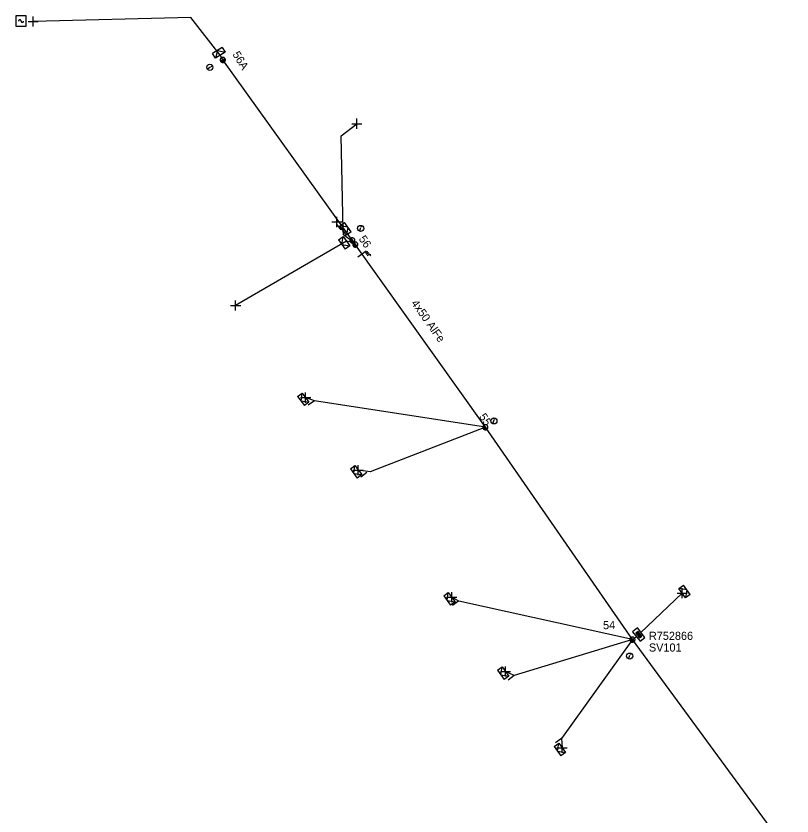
# Model space of a CAD drawing. Extents: x -544780 to -541582, y -1198995 to -1196551.
# Drawn here: x -542830.8 to -542735.4, y -1198008.2 to -1197909.8 of the extents above; entities that cross this region are included whole.
import ezdxf

# ---------------------------------------------------------------- set-up
doc = ezdxf.new("R2010")
doc.units = 0
for name, color, linetype in [('Vrstva 1', 7, 'Continuous'), ('Vrstva 10', 7, 'Continuous'), ('Vrstva 13', 7, 'Continuous'), ('Vrstva 14', 7, 'Continuous'), ('Vrstva 15', 7, 'Continuous'), ('Vrstva 18', 7, 'Continuous'), ('Vrstva 2', 7, 'Continuous'), ('Vrstva 28', 7, 'Continuous'), ('Vrstva 29', 7, 'Continuous'), ('Vrstva 30', 7, 'Continuous'), ('Vrstva 31', 7, 'Continuous'), ('Vrstva 34', 7, 'Continuous'), ('Vrstva 36', 7, 'Continuous'), ('Vrstva 5', 7, 'Continuous'), ('Vrstva 52', 7, 'Continuous'), ('Vrstva 54', 7, 'Continuous'), ('Vrstva 59', 7, 'Continuous'), ('Vrstva 8', 7, 'Continuous'), ('Vrstva 9', 7, 'Continuous')]:
    doc.layers.add(name, color=color, linetype=linetype)

# ---------------------------------------------------------------- blocks, each defined once
blk = doc.blocks.new('NN440')
at = {"layer": 'Vrstva 2'}
for points in [[(0.63, 0), (0.63, 0.06), (0.62, 0.13), (0.6, 0.19), (0.58, 0.25), (0.55, 0.31), (0.51, 0.37), (0.47, 0.42), (0.42, 0.46), (0.37, 0.51), (0.32, 0.54), (0.26, 0.57), (0.2, 0.59), (0.13, 0.61), (0.07, 0.62), (0, 0.63), (-0.06, 0.62), (-0.13, 0.61), (-0.19, 0.59), (-0.26, 0.57), (-0.31, 0.54), (-0.37, 0.51), (-0.42, 0.46), (-0.47, 0.42), (-0.51, 0.37), (-0.54, 0.31), (-0.57, 0.25), (-0.6, 0.19), (-0.62, 0.13), (-0.63, 0.06), (-0.63, 0), (-0.63, -0.07), (-0.62, -0.14), (-0.6, -0.2), (-0.57, -0.26), (-0.54, -0.32), (-0.51, -0.37), (-0.47, -0.43), (-0.42, -0.47), (-0.37, -0.51), (-0.31, -0.55), (-0.26, -0.58), (-0.19, -0.6), (-0.13, -0.62), (-0.06, -0.63), (0, -0.63), (0.07, -0.63), (0.13, -0.62), (0.2, -0.6), (0.26, -0.58), (0.32, -0.55), (0.37, -0.51), (0.42, -0.47), (0.47, -0.43), (0.51, -0.37), (0.55, -0.32), (0.58, -0.26), (0.6, -0.2), (0.62, -0.14), (0.63, -0.07), (0.63, 0)], [(-0.63, 0), (0.63, 0)], [(-0.6, -0.18), (0.57, -0.18)], [(-0.51, -0.32), (0.5, -0.32)], [(-0.37, -0.47), (0.35, -0.47)]]:
    blk.add_lwpolyline(points, dxfattribs=at)
blk = doc.blocks.new('NN450')
at = {"layer": 'Vrstva 2'}
for points in [[(0, 0), (0, 0.07), (-0.01, 0.13), (-0.03, 0.19), (-0.05, 0.25), (-0.08, 0.31), (-0.12, 0.37), (-0.16, 0.42), (-0.21, 0.46), (-0.26, 0.51), (-0.31, 0.54), (-0.37, 0.57), (-0.43, 0.59), (-0.5, 0.61), (-0.56, 0.62), (-0.63, 0.62), (-0.69, 0.62), (-0.75, 0.61), (-0.82, 0.59), (-0.88, 0.57), (-0.94, 0.54), (-0.99, 0.51), (-1.04, 0.46), (-1.09, 0.42), (-1.13, 0.37), (-1.17, 0.31), (-1.2, 0.25), (-1.22, 0.19), (-1.24, 0.13), (-1.25, 0.07), (-1.25, 0), (-1.25, -0.07), (-1.24, -0.13), (-1.22, -0.19), (-1.2, -0.25), (-1.17, -0.31), (-1.13, -0.37), (-1.09, -0.42), (-1.04, -0.46), (-0.99, -0.51), (-0.94, -0.54), (-0.88, -0.57), (-0.82, -0.59), (-0.75, -0.61), (-0.69, -0.62), (-0.62, -0.63), (-0.56, -0.62), (-0.5, -0.61), (-0.43, -0.59), (-0.37, -0.57), (-0.31, -0.54), (-0.26, -0.51), (-0.21, -0.46), (-0.16, -0.42), (-0.12, -0.37), (-0.08, -0.31), (-0.05, -0.25), (-0.03, -0.19), (-0.01, -0.13), (0, -0.07), (0, 0)], [(1.25, 0), (1.25, 0.07), (1.24, 0.13), (1.22, 0.19), (1.2, 0.25), (1.17, 0.31), (1.13, 0.37), (1.09, 0.42), (1.04, 0.46), (0.99, 0.51), (0.94, 0.54), (0.88, 0.57), (0.82, 0.59), (0.75, 0.61), (0.69, 0.62), (0.62, 0.62), (0.56, 0.62), (0.5, 0.61), (0.43, 0.59), (0.37, 0.57), (0.31, 0.54), (0.26, 0.51), (0.21, 0.46), (0.16, 0.42), (0.12, 0.37), (0.08, 0.31), (0.05, 0.25), (0.03, 0.19), (0.01, 0.13), (0, 0.07), (0, 0), (0, -0.07), (0.01, -0.13), (0.03, -0.19), (0.05, -0.25), (0.08, -0.31), (0.12, -0.37), (0.16, -0.42), (0.21, -0.46), (0.26, -0.51), (0.31, -0.54), (0.37, -0.57), (0.43, -0.59), (0.5, -0.61), (0.56, -0.62), (0.63, -0.63), (0.69, -0.62), (0.75, -0.61), (0.82, -0.59), (0.88, -0.57), (0.94, -0.54), (0.99, -0.51), (1.04, -0.46), (1.09, -0.42), (1.13, -0.37), (1.17, -0.31), (1.2, -0.25), (1.22, -0.19), (1.24, -0.13), (1.25, -0.07), (1.25, 0)], [(-1.25, 0), (1.25, 0)], [(-1.23, -0.16), (-0.02, -0.16)], [(-1.16, -0.32), (-0.09, -0.32)], [(-1.03, -0.47), (-0.22, -0.47)], [(0.02, -0.16), (1.23, -0.16)], [(0.09, -0.32), (1.16, -0.32)], [(0.22, -0.47), (1.03, -0.47)]]:
    blk.add_lwpolyline(points, dxfattribs=at)
blk = doc.blocks.new('NN840')
at = {"layer": 'Vrstva 15'}
for points in [[(0.003, 0.619), (0.003, -0.631)], [(-0.745, -0.71), (-0.745, -0.66)], [(-0.73, -0.764), (-0.745, -0.71)], [(-0.657, -0.798), (-0.73, -0.764)], [(-0.627, -0.798), (-0.657, -0.798)], [(-0.558, -0.764), (-0.627, -0.798)], [(-0.538, -0.71), (-0.558, -0.764)], [(-0.538, -0.385), (-0.538, -0.71)], [(-0.332, -0.385), (-0.332, -0.798)], [(-0.332, -0.641), (-0.125, -0.385)], [(-0.263, -0.557), (-0.091, -0.798)]]:
    blk.add_lwpolyline(points, dxfattribs=at)
blk = doc.blocks.new('NN770')
at = {"layer": 'Vrstva 10'}
for p, q in [((0.002, 0.187), (0.002, 0.263)), ((0.002, -0.276), (0.002, 0.111))]:
    blk.add_line(p, q, dxfattribs=at)
blk.add_circle((0, -0.008), 0.375, dxfattribs=at)
blk = doc.blocks.new('NN800')
at = {"layer": 'Vrstva 1'}
for points in [[(-0.442, 0.442), (0.442, -0.442)], [(-0.442, -0.442), (0.442, 0.442)]]:
    blk.add_lwpolyline(points, dxfattribs=at)
blk = doc.blocks.new('NN620')
at = {"layer": 'Vrstva 8'}
for points in [[(0.752, 0.004), (-0.748, 0.004)], [(-0.748, 0.004), (-0.748, -0.746)], [(0.752, -0.746), (0.752, 0.004)], [(-0.748, -0.746), (0.752, -0.746)], [(0.368, -0.18), (-0.376, -0.18)], [(-0.376, -0.18), (-0.376, -0.558)], [(-0.376, -0.558), (0.368, -0.558)], [(0.321, -0.227), (-0.329, -0.227)], [(-0.329, -0.227), (-0.329, -0.51)], [(-0.329, -0.51), (0.321, -0.51)], [(0.274, -0.274), (-0.281, -0.274)], [(-0.281, -0.274), (-0.281, -0.463)], [(-0.281, -0.463), (0.274, -0.463)], [(0.227, -0.321), (-0.234, -0.321)], [(-0.234, -0.321), (-0.234, -0.416)], [(-0.234, -0.416), (0.227, -0.416)], [(-0.193, -0.369), (0.185, -0.369)], [(0.227, -0.416), (0.227, -0.321)], [(0.274, -0.463), (0.274, -0.274)], [(0.321, -0.51), (0.321, -0.227)], [(0.368, -0.558), (0.368, -0.18)]]:
    blk.add_lwpolyline(points, dxfattribs=at)
blk = doc.blocks.new('NN630')
at = {"layer": 'Vrstva 9'}
for points in [[(-0.003, -0.7), (-0.703, 0)], [(-0.703, -0.7), (-0.703, 0), (0.697, 0), (0.697, -0.7)], [(-0.703, -0.7), (0.697, -0.7)], [(-0.003, -0.7), (0.697, 0)]]:
    blk.add_lwpolyline(points, dxfattribs=at)
blk = doc.blocks.new('NN740')
at = {"layer": 'Vrstva 1'}
for points in [[(0.624, 0.624), (-0.626, 0.624)], [(-0.626, 0.624), (-0.626, -0.626)], [(-0.001, -0.001), (-0.002, 0.015), (-0.004, 0.031), (-0.008, 0.046), (-0.014, 0.061), (-0.021, 0.075), (-0.03, 0.089), (-0.04, 0.101), (-0.051, 0.112), (-0.063, 0.123), (-0.077, 0.131), (-0.091, 0.139), (-0.106, 0.145), (-0.121, 0.149), (-0.137, 0.151), (-0.153, 0.152), (-0.169, 0.151), (-0.185, 0.149), (-0.2, 0.145), (-0.215, 0.139), (-0.229, 0.132), (-0.243, 0.123), (-0.255, 0.113), (-0.266, 0.102), (-0.276, 0.09), (-0.285, 0.076), (-0.293, 0.062), (-0.298, 0.047), (-0.303, 0.032), (-0.305, 0.016), (-0.306, 0), (-0.306, -0.001)], [(0.624, -0.626), (0.624, 0.624)], [(-0.626, -0.626), (0.624, -0.626)], [(-0.001, -0.001), (0, -0.017), (0.002, -0.032), (0.006, -0.048), (0.011, -0.062), (0.018, -0.077), (0.026, -0.09), (0.036, -0.102), (0.047, -0.114), (0.059, -0.124), (0.072, -0.133), (0.085, -0.14), (0.1, -0.146), (0.115, -0.15), (0.131, -0.153), (0.146, -0.154), (0.162, -0.154), (0.178, -0.151), (0.193, -0.148), (0.208, -0.142), (0.222, -0.135), (0.235, -0.127), (0.247, -0.118), (0.259, -0.107), (0.269, -0.095), (0.278, -0.082), (0.285, -0.068), (0.291, -0.053), (0.295, -0.038), (0.298, -0.023), (0.299, -0.007), (0.299, -0.006)]]:
    blk.add_lwpolyline(points, dxfattribs=at)
blk = doc.blocks.new('NN510')
at = {"layer": 'Vrstva 2'}
blk.add_lwpolyline([(0.001, 0.002), (0.001, 0.939)], dxfattribs=at)

msp = doc.modelspace()

# ---------------------------------------------------------------- linework, layer by layer
at = {"layer": 'Vrstva 1'}
for points in [[(-542755, -1197986.482), (-542773.095, -1197960.361), (-542789.273, -1197937.642)], [(-542735.374, -1198013.242), (-542755, -1197986.482)]]:
    msp.add_lwpolyline(points, dxfattribs=at)
at = {"layer": 'Vrstva 5'}
for points in [[(-542789.273, -1197937.642), (-542790.531, -1197936.712), (-542790.586, -1197936.147)], [(-542755, -1197986.482), (-542754.511, -1197986.092)]]:
    msp.add_lwpolyline(points, dxfattribs=at)
at = {"layer": 'Vrstva 52'}
msp.add_lwpolyline([(-542754.018, -1197985.625), (-542748.887, -1197980.766)], dxfattribs=at)
at = {"layer": 'Vrstva 54'}
for points in [[(-542789.273, -1197937.642), (-542805.39, -1197915.19), (-542805.699, -1197914.623)], [(-542773.095, -1197960.361), (-542794.111, -1197957.106), (-542795.201, -1197956.719)], [(-542773.095, -1197960.361), (-542787.26, -1197965.83), (-542788.72, -1197965.63)], [(-542755, -1197986.482), (-542776.376, -1197981.743), (-542777.237, -1197981.259)], [(-542755, -1197986.482), (-542769.533, -1197990.897), (-542770.61, -1197990.404)], [(-542755, -1197986.482), (-542763.725, -1197998.619), (-542763.658, -1197999.794)]]:
    msp.add_lwpolyline(points, dxfattribs=at)
at = {"layer": 'Vrstva 59'}
for points in [[(-542805.699, -1197914.623), (-542809.314, -1197909.984), (-542828.71, -1197910.468)], [(-542790.586, -1197936.147), (-542790.83, -1197924.511), (-542788.904, -1197923.039)], [(-542790.586, -1197936.147), (-542790.886, -1197936.061), (-542791.358, -1197935.4), (-542791.354, -1197935.117)], [(-542789.273, -1197937.642), (-542790.182, -1197937.487), (-542803.813, -1197945.388)]]:
    msp.add_lwpolyline(points, dxfattribs=at)

# ---------------------------------------------------------------- block references
at = {"layer": 'Vrstva 13', "xscale": 0.5}
for name, p, yscale, rotation in [('NN440', (-542805.39, -1197915.19), 0.5000000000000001, 32.198877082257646), ('NN450', (-542789.273, -1197937.642), 0.5, -54.97179720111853), ('NN440', (-542773.094, -1197960.36), 0.5, -55.009872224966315), ('NN440', (-542755, -1197986.481), 0.5, -58.380636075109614)]:
    msp.add_blockref(name, p, dxfattribs=dict(at, yscale=yscale, rotation=rotation))
at = {"layer": 'Vrstva 13'}
for p, rotation in [((-542794.111, -1197957.106), 126.32949446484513), ((-542787.665, -1197965.943), 126.37586670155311), ((-542776.376, -1197981.743), 126.60442770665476), ((-542769.533, -1197990.898), 125.7343944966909), ((-542763.724, -1197998.62), 126.21573886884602)]:
    msp.add_blockref('NN510', p, dxfattribs=dict(at, rotation=rotation))
at = {"layer": 'Vrstva 18', "rotation": 125.45433329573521}
msp.add_blockref('NN840', (-542788.273, -1197939.047), dxfattribs=at)
at = {"layer": 'Vrstva 28', "rotation": 127.90556032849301}
msp.add_blockref('NN620', (-542754.511, -1197986.092), dxfattribs=at)
at = {"layer": 'Vrstva 31'}
for p, rotation in [((-542805.699, -1197914.623), -148.62644722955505), ((-542790.586, -1197936.147), 125.20015007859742), ((-542790.182, -1197937.487), -54.97179727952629), ((-542795.201, -1197956.719), -53.6705055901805), ((-542788.72, -1197965.63), -53.624133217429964), ((-542748.886, -1197980.765), 124.7344055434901), ((-542777.237, -1197981.259), -53.395572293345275), ((-542770.61, -1197990.404), -54.26560558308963), ((-542763.658, -1197999.794), -53.78426113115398)]:
    msp.add_blockref('NN630', p, dxfattribs=dict(at, rotation=rotation))
at = {"layer": 'Vrstva 34'}
msp.add_blockref('NN740', (-542830.201, -1197910.414), dxfattribs=at)
at = {"layer": 'Vrstva 34', "rotation": 45}
for p in [(-542828.71, -1197910.468), (-542788.904, -1197923.039), (-542791.354, -1197935.117), (-542803.813, -1197945.388), (-542795.201, -1197956.719), (-542788.72, -1197965.63), (-542777.237, -1197981.259), (-542748.886, -1197980.764), (-542770.61, -1197990.404), (-542763.658, -1197999.794)]:
    msp.add_blockref('NN800', p, dxfattribs=at)
at = {"layer": 'Vrstva 36'}
for p, rotation in [((-542806.979, -1197916.096), -58.626447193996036), ((-542788.429, -1197935.903), -18.70401939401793), ((-542772.04, -1197959.569), -18.70401939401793), ((-542755.339, -1197988.497), -18.70401939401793)]:
    msp.add_blockref('NN770', p, dxfattribs=dict(at, rotation=rotation))

# ---------------------------------------------------------------- texts
at = {"layer": 'Vrstva 14'}
for s, rotation, p in [('56A', 301.374, (-542804.24, -1197914.498)), ('56', 305.028, (-542788.718, -1197937.206)), ('55', 304.99, (-542773.925, -1197959.081)), ('54', 0.559, (-542758.612, -1197985.198))]:
    msp.add_text(s, height=1, rotation=rotation, dxfattribs=at).set_placement(p)
at = {"layer": 'Vrstva 2'}
msp.add_text('4x50 AlFe', height=1, rotation=305.454, dxfattribs=at).set_placement((-542782.275, -1197945.114))
at = {"layer": 'Vrstva 29'}
msp.add_text('R752866', height=1, dxfattribs=at).set_placement((-542752.974, -1197986.511))
at = {"layer": 'Vrstva 30'}
msp.add_text('SV101', height=1, dxfattribs=at).set_placement((-542752.974, -1197987.948))

doc.saveas('drawing.dxf')
